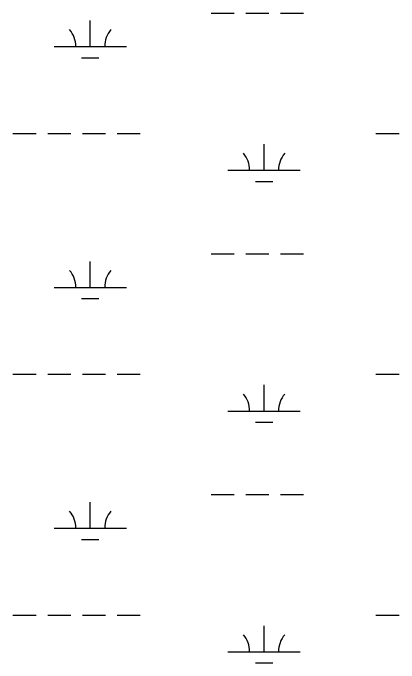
# Model space of a CAD drawing. Extents: x 3177185 to 3215018, y 812988 to 838321.
# Drawn here: x 3209185 to 3209719, y 831792 to 832690 of the extents above; entities that cross this region are included whole.
import ezdxf

# ---------------------------------------------------------------- set-up
doc = ezdxf.new("R2010")
doc.units = 0
doc.layers.add('V-WETL-SWMP', color=7, linetype='Continuous')

msp = doc.modelspace()

# ---------------------------------------------------------------- linework, layer by layer
at = {"layer": 'V-WETL-SWMP'}
for p, q in [((3209458.99, 832690), (3209490.99, 832690)), ((3209506.99, 832690), (3209538.99, 832690)), ((3209554.99, 832690), (3209586.99, 832690)), ((3209291.93, 832643.57), (3209291.93, 832679.57)), ((3209241.93, 832643.57), (3209341.93, 832643.57)), ((3209279.93, 832628.14), (3209303.93, 832628.14)), ((3209185.08, 832523.5), (3209217.08, 832523.5)), ((3209233.08, 832523.5), (3209265.08, 832523.5)), ((3209281.08, 832523.5), (3209313.08, 832523.5)), ((3209329.08, 832523.5), (3209361.08, 832523.5)), ((3209686.99, 832523.5), (3209718.99, 832523.5)), ((3209532.4, 832472.76), (3209532.4, 832508.76)), ((3209482.4, 832472.76), (3209582.4, 832472.76)), ((3209520.4, 832457.33), (3209544.4, 832457.33)), ((3209458.99, 832357.33), (3209490.99, 832357.33)), ((3209506.99, 832357.33), (3209538.99, 832357.33)), ((3209554.99, 832357.33), (3209586.99, 832357.33)), ((3209291.93, 832310.9), (3209291.93, 832346.9)), ((3209241.93, 832310.9), (3209341.93, 832310.9)), ((3209279.93, 832295.47), (3209303.93, 832295.47)), ((3209185.08, 832190.83), (3209217.08, 832190.83)), ((3209233.08, 832190.83), (3209265.08, 832190.83)), ((3209281.08, 832190.83), (3209313.08, 832190.83)), ((3209329.08, 832190.83), (3209361.08, 832190.83)), ((3209686.99, 832190.83), (3209718.99, 832190.83)), ((3209532.4, 832140.08), (3209532.4, 832176.08)), ((3209482.4, 832140.08), (3209582.4, 832140.08)), ((3209520.4, 832124.65), (3209544.4, 832124.65)), ((3209458.99, 832024.65), (3209490.99, 832024.65)), ((3209506.99, 832024.65), (3209538.99, 832024.65)), ((3209554.99, 832024.65), (3209586.99, 832024.65)), ((3209291.93, 831978.22), (3209291.93, 832014.22)), ((3209241.93, 831978.22), (3209341.93, 831978.22)), ((3209279.93, 831962.79), (3209303.93, 831962.79)), ((3209185.08, 831858.15), (3209217.08, 831858.15)), ((3209233.08, 831858.15), (3209265.08, 831858.15)), ((3209281.08, 831858.15), (3209313.08, 831858.15)), ((3209329.08, 831858.15), (3209361.08, 831858.15)), ((3209686.99, 831858.15), (3209718.99, 831858.15)), ((3209532.4, 831807.41), (3209532.4, 831843.41)), ((3209482.4, 831807.41), (3209582.4, 831807.41)), ((3209520.4, 831791.98), (3209544.4, 831791.98))]:
    msp.add_line(p, q, dxfattribs=at)
for centre, start, end in [((3209236.69, 832644.05), 359.22818, 40.77184), ((3209347.17, 832644.05), 139.22818, 180.77184), ((3209477.16, 832473.23), 359.22818, 40.77184), ((3209587.64, 832473.23), 139.22818, 180.77184), ((3209236.69, 832311.37), 359.22818, 40.77184), ((3209347.17, 832311.37), 139.22818, 180.77184), ((3209477.16, 832140.56), 359.22818, 40.77184), ((3209587.64, 832140.56), 139.22818, 180.77184), ((3209236.69, 831978.7), 359.22818, 40.77184), ((3209347.17, 831978.7), 139.22818, 180.77184), ((3209477.16, 831807.88), 359.22818, 40.77184), ((3209587.64, 831807.88), 139.22818, 180.77184)]:
    msp.add_arc(centre, 35.25, start, end, dxfattribs=at)

doc.saveas('drawing.dxf')
